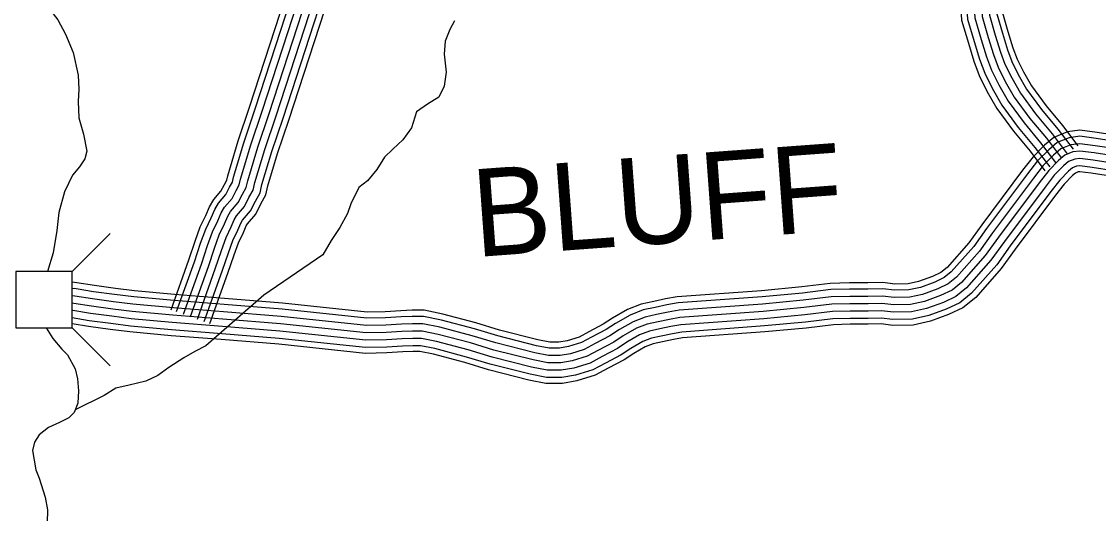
# Model space of a CAD drawing. Extents: x 1788175 to 1969470, y 584502 to 738744.
# Drawn here: x 1875084 to 1879633, y 615415 to 617494 of the extents above; entities that cross this region are included whole.
import ezdxf

# ---------------------------------------------------------------- set-up
doc = ezdxf.new("R2010")
doc.units = 0
for name, color, linetype in [('DESIGN - ROW - Right-of-Way and Easement Labels', 7, 'Continuous'), ('DESIGN - TRANSPORTATION - Text', 7, 'Continuous'), ('SURVEY - DRAINAGE - Storm Sewer', 7, 'Continuous'), ('SURVEY - TRANSPORTATION - Roads', 7, 'Continuous')]:
    doc.layers.add(name, color=color, linetype=linetype)

msp = doc.modelspace()

# ---------------------------------------------------------------- linework, layer by layer
at = {"layer": 'DESIGN - TRANSPORTATION - Text'}
for points in [[(1875077.8, 617691), (1875127.7, 617622.9), (1875191.7, 617558.9), (1875237.6, 617500.8), (1875269.5, 617440.8), (1875301.4, 617362.7), (1875323.3, 617266.7), (1875325.3, 617208.7), (1875323.2, 617156.6), (1875325.2, 617086.6), (1875345.1, 617018.5), (1875359, 616946.5), (1875351, 616914.5)], [(1876912.8, 617496.5), (1876892.8, 617460.5), (1876872.8, 617410.4), (1876868.7, 617356.4), (1876876.6, 617280.4), (1876868.6, 617220.3), (1876846.6, 617174.3), (1876798.6, 617144.3), (1876752.5, 617112.3), (1876730.5, 617044.3), (1876694.5, 616994.2), (1876652.4, 616954.2), (1876616.4, 616920.2), (1876584.4, 616868.2), (1876544.4, 616820.2), (1876508.4, 616792.2), (1876474.3, 616724.1), (1876460.3, 616682.1), (1876428.2, 616624.1), (1876392.2, 616568.1), (1876356.2, 616508), (1876106.9, 616337.8)], [(1875351, 616914.5), (1875329, 616880.5), (1875298.9, 616844.5), (1875264.9, 616774.4), (1875240.8, 616686.4), (1875232.8, 616610.3), (1875216.7, 616516.3), (1875192.6, 616437.5)], [(1876106.9, 616337.8), (1875861.4, 616123), (1875815.4, 616100), (1875769.4, 616073.1), (1875706, 616031.9), (1875660, 615997.9), (1875608, 615973.9), (1875538, 615957.9), (1875482, 615943.9), (1875432, 615913.9), (1875310.4, 615852.9)], [(1875187.1, 616199.9), (1875216.3, 616154.1), (1875254.3, 616110), (1875278.3, 616086), (1875310.2, 616026), (1875320.1, 615984), (1875324.1, 615933.9), (1875322, 615881.9), (1875306, 615841.9), (1875284, 615819.9), (1875244, 615799.9), (1875198, 615777.9), (1875158, 615747.9), (1875138, 615715.8), (1875129.9, 615681.8), (1875143.9, 615599.8), (1875157.8, 615563.8), (1875183.7, 615483.7), (1875193.7, 615429.7), (1875191.6, 615375.6)]]:
    msp.add_lwpolyline(points, dxfattribs=at)
at = {"layer": 'SURVEY - DRAINAGE - Storm Sewer'}
for p, q in [((1875297.7, 616437.5), (1875458.3, 616598.1)), ((1875297.7, 616199.9), (1875458.3, 616039.3))]:
    msp.add_line(p, q, dxfattribs=at)
msp.add_lwpolyline([(1875060.1, 616199.9), (1875297.7, 616199.9), (1875297.7, 616437.5), (1875060.1, 616437.5)], close=True, dxfattribs=at)
at = {"layer": 'SURVEY - TRANSPORTATION - Roads'}
for points in [[(1879043.1, 618393.6), (1879091, 618340), (1879138.5, 618273.2), (1879168.9, 618238), (1879196.2, 618183.3), (1879216.2, 618140.7), (1879234.3, 618067.6), (1879249.3, 618002.1), (1879244.2, 617931.8), (1879238.1, 617873.5), (1879228.4, 617750.9), (1879220.4, 617627.7), (1879223.9, 617581.4), (1879227.2, 617530.5), (1879250.3, 617452), (1879271.3, 617382.7), (1879288.7, 617335.5), (1879315.4, 617282), (1879349.6, 617222.3), (1879411.1, 617138.2), (1879480.4, 617054.7), (1879545.3, 616969.2)], [(1879001.6, 618356.4), (1879047.4, 618305.2), (1879094.6, 618238.8), (1879122.2, 618206.9), (1879146, 618159.1), (1879163.4, 618122), (1879180.1, 618054.7), (1879193.2, 617997.8), (1879188.7, 617936.7), (1879182.6, 617878.6), (1879172.8, 617754.9), (1879164.5, 617627.4), (1879168.3, 617577.4), (1879172, 617520.7), (1879196.9, 617436), (1879218.5, 617365), (1879237.5, 617313.4), (1879266.3, 617255.7), (1879302.8, 617191.9), (1879367.1, 617103.9), (1879436.8, 617020.1), (1879500.9, 616935.5)], [(1879024.7, 618377.1), (1879071.7, 618324.6), (1879119.1, 618258), (1879148.2, 618224.2), (1879173.9, 618172.5), (1879192.8, 618132.4), (1879210.3, 618061.9), (1879224.4, 618000.2), (1879219.6, 617934), (1879213.5, 617875.7), (1879203.8, 617752.7), (1879195.6, 617627.6), (1879199.3, 617579.6), (1879202.7, 617526.1), (1879226.6, 617444.9), (1879247.9, 617374.9), (1879266, 617325.7), (1879293.6, 617270.3), (1879328.9, 617208.8), (1879391.6, 617123), (1879461, 617039.3), (1879525.6, 616954.3)], [(1878955.4, 618315.1), (1878998.9, 618266.4), (1879045.8, 618200.5), (1879070.2, 618172.3), (1879090.2, 618132.1), (1879104.7, 618101.1), (1879119.8, 618040.3), (1879130.6, 617993.1), (1879126.9, 617942.2), (1879120.9, 617884.2), (1879111, 617759.4), (1879102.4, 617627.1), (1879106.5, 617573.1), (1879110.6, 617509.8), (1879137.5, 617418.3), (1879159.7, 617345.2), (1879180.5, 617288.8), (1879211.6, 617226.4), (1879250.8, 617158.1), (1879318.2, 617065.8), (1879388.2, 616981.5), (1879451.6, 616898)], [(1878978.5, 618335.8), (1879023.2, 618285.8), (1879070.2, 618219.6), (1879096.2, 618189.6), (1879118.1, 618145.6), (1879134.1, 618111.5), (1879150, 618047.5), (1879161.9, 617995.5), (1879157.8, 617939.4), (1879151.8, 617881.4), (1879141.9, 617757.1), (1879133.5, 617627.3), (1879137.4, 617575.3), (1879141.3, 617515.2), (1879167.2, 617427.2), (1879189.1, 617355.1), (1879209, 617301.1), (1879238.9, 617241), (1879276.8, 617175), (1879342.6, 617084.9), (1879412.5, 617000.8), (1879476.3, 616916.8)], [(1878978.5, 618335.8), (1879023.2, 618285.8), (1879070.2, 618219.6), (1879096.2, 618189.6), (1879118.1, 618145.6), (1879134.1, 618111.5), (1879150, 618047.5), (1879161.9, 617995.5), (1879157.8, 617939.4), (1879151.8, 617881.4), (1879141.9, 617757.1), (1879133.5, 617627.3), (1879137.4, 617575.3), (1879141.3, 617515.2), (1879167.2, 617427.2), (1879189.1, 617355.1), (1879209, 617301.1), (1879238.9, 617241), (1879276.8, 617175), (1879342.6, 617084.9), (1879412.5, 617000.8), (1879476.3, 616916.8)], [(1878913.1, 618277.3), (1878954.5, 618231), (1879001.2, 618165.4), (1879022.6, 618140.6), (1879039.1, 618107.4), (1879051, 618082.1), (1879064.6, 618027.1), (1879073.5, 617988.7), (1879070.4, 617947.2), (1879064.4, 617889.4), (1879054.4, 617763.4), (1879045.5, 617626.8), (1879049.9, 617569.1), (1879054.4, 617499.8), (1879083.2, 617402), (1879105.9, 617327.2), (1879128.4, 617266.3), (1879161.5, 617199.6), (1879203.1, 617127.1), (1879273.4, 617030.9), (1879343.8, 616946.2), (1879406.4, 616863.7)], [(1878932.3, 618294.4), (1878974.6, 618247), (1879021.4, 618181.3), (1879044.2, 618155), (1879062.3, 618118.6), (1879075.4, 618090.7), (1879089.7, 618033.1), (1879099.4, 617990.7), (1879096.1, 617944.9), (1879090, 617887.1), (1879080.1, 617761.6), (1879071.3, 617627), (1879075.6, 617570.9), (1879079.9, 617504.3), (1879107.8, 617409.4), (1879130.3, 617335.4), (1879152, 617276.5), (1879184.2, 617211.8), (1879224.7, 617141.1), (1879293.7, 617046.7), (1879363.9, 616962.2), (1879426.9, 616879.3)], [(1875715.4, 616276.2), (1875790.7, 616487.1), (1875816.8, 616565.2), (1875838.6, 616626.3), (1875862, 616675), (1875877.7, 616710.7), (1875896.1, 616741.4), (1875925.9, 616776.9), (1875940.5, 616805.8), (1875951, 616824.2), (1875954.9, 616842.4), (1875998.4, 616989.2), (1876046.9, 617132.3), (1876327.1, 617992.4)], [(1875738.7, 616267.9), (1875814.1, 616479), (1875840.1, 616557.1), (1875861.5, 616616.7), (1875884.5, 616664.7), (1875899.7, 616699.4), (1875916.3, 616727), (1875946.7, 616763.2), (1875962.2, 616794.2), (1875974.3, 616815.3), (1875978.8, 616836.2), (1876022, 616981.7), (1876070.4, 617124.5), (1876350.7, 617985.2)], [(1875767.9, 616257.5), (1875843.4, 616468.9), (1875869.4, 616546.9), (1875890.1, 616604.8), (1875912.6, 616651.8), (1875927.2, 616685.1), (1875941.6, 616708.9), (1875972.8, 616746), (1875989.6, 616779.5), (1876003.6, 616804.1), (1876008.9, 616828.5), (1876051.6, 616972.3), (1876099.8, 617114.7), (1876380.4, 617976.2)], [(1875797.1, 616247.1), (1875872.7, 616458.8), (1875898.7, 616536.8), (1875918.8, 616592.8), (1875940.8, 616638.8), (1875954.8, 616670.8), (1875966.9, 616690.8), (1875998.9, 616728.8), (1876016.9, 616764.9), (1876032.9, 616792.9), (1876039, 616820.9), (1876081.1, 616962.9), (1876129.2, 617105), (1876410.1, 617967.2)], [(1875797.1, 616247.1), (1875872.7, 616458.8), (1875898.7, 616536.8), (1875918.8, 616592.8), (1875940.8, 616638.8), (1875954.8, 616670.8), (1875966.9, 616690.8), (1875998.9, 616728.8), (1876016.9, 616764.9), (1876032.9, 616792.9), (1876039, 616820.9), (1876081.1, 616962.9), (1876129.2, 617105), (1876410.1, 617967.2)], [(1875826.3, 616236.7), (1875902, 616448.7), (1875928, 616526.7), (1875947.4, 616580.9), (1875969, 616625.9), (1875982.4, 616656.6), (1875992.2, 616672.8), (1876025, 616711.7), (1876044.2, 616750.2), (1876062.2, 616781.6), (1876069, 616813.2), (1876110.7, 616953.5), (1876158.7, 617095.2), (1876439.7, 617958.2)], [(1875855.5, 616226.2), (1875931.3, 616438.5), (1875957.3, 616516.5), (1875976.1, 616568.9), (1875997.2, 616613), (1876010, 616642.3), (1876017.5, 616654.7), (1876051, 616694.5), (1876071.6, 616735.6), (1876091.5, 616770.4), (1876099.1, 616805.5), (1876140.2, 616944.1), (1876188.1, 617085.4), (1876469.4, 617949.2)], [(1875879.7, 616217.6), (1875955.6, 616430.1), (1875981.6, 616508.1), (1875999.8, 616559), (1876020.6, 616602.3), (1876032.9, 616630.5), (1876038.4, 616639.7), (1876072.7, 616680.3), (1876094.3, 616723.4), (1876115.8, 616761.1), (1876124, 616799.1), (1876164.7, 616936.4), (1876212.5, 617077.3), (1876494, 617941.7)], [(1879744.6, 617007.4), (1879626.7, 617025.4), (1879554.4, 617035.2), (1879501.5, 617028.1), (1879444.2, 617004.6), (1879404.9, 616971.3), (1879356.3, 616922.7), (1879312.4, 616865.7), (1879139.4, 616634.6), (1879085.3, 616559.3), (1878993.2, 616454.4), (1878967.3, 616433.6), (1878931.6, 616416.8), (1878873.1, 616395), (1878829.1, 616385.2), (1878773, 616384.6), (1878722.4, 616390.7), (1878658.1, 616389.1), (1878581.2, 616389.1), (1878499.8, 616386.6), (1878379.2, 616372.3), (1878209.3, 616356.6), (1877853.7, 616330.5), (1877804.1, 616321.5), (1877754.6, 616311.2), (1877701.5, 616299.7), (1877643, 616276.8), (1877579.2, 616240.4), (1877540.4, 616215.2), (1877479.5, 616182.8), (1877438.7, 616160.7), (1877388.6, 616145.1), (1877353.8, 616139.3), (1877315.5, 616139.4), (1877264.3, 616149.3), (1877102.7, 616190.4), (1877003.3, 616220.3), (1876863.7, 616257.4), (1876784.6, 616273.8), (1876733.8, 616273.8), (1876685.2, 616271.7), (1876620.1, 616267.8), (1876543.4, 616266), (1876186.4, 616303.8), (1875941.3, 616324.1), (1875730, 616340.2), (1875560.1, 616356.1), (1875479.9, 616366), (1875391.7, 616377.8), (1875317.6, 616389.9), (1875297.7, 616392.4)], [(1879740.9, 616981.9), (1879623.1, 617000), (1879554.3, 617009.2), (1879508.2, 617003.1), (1879457.7, 616982.3), (1879422.3, 616952.4), (1879375.6, 616905.7), (1879332.9, 616850.2), (1879160.1, 616619.4), (1879105.5, 616543.3), (1879011, 616435.7), (1878981, 616411.7), (1878941.6, 616393), (1878880.4, 616370.3), (1878832.1, 616359.5), (1878771.6, 616358.9), (1878721.1, 616365), (1878658.4, 616363.4), (1878581.6, 616363.4), (1878501.7, 616360.9), (1878381.9, 616346.7), (1878211.4, 616331), (1877857, 616305), (1877809, 616296.3), (1877760, 616286.1), (1877708.9, 616275), (1877654.1, 616253.6), (1877592.6, 616218.5), (1877553.4, 616193), (1877491.6, 616160.2), (1877448.7, 616136.9), (1877394.6, 616120), (1877355.9, 616113.6), (1877313, 616113.6), (1877258.6, 616124.2), (1877095.8, 616165.6), (1876996.3, 616195.6), (1876857.8, 616232.4), (1876782, 616248), (1876734.3, 616248.1), (1876686.5, 616246), (1876621.1, 616242.1), (1876542.3, 616240.3), (1876183.9, 616278.2), (1875939.2, 616298.4), (1875727.8, 616314.6), (1875557.4, 616330.5), (1875476.7, 616340.4), (1875388, 616352.4), (1875313.9, 616364.4), (1875297.7, 616366.5)], [(1879736.5, 616951.2), (1879618.7, 616969.3), (1879554.3, 616977.9), (1879516.2, 616972.9), (1879474, 616955.5), (1879443.3, 616929.5), (1879399, 616885.2), (1879357.6, 616831.4), (1879185.1, 616601), (1879129.8, 616524), (1879032.5, 616413.2), (1878997.5, 616385.2), (1878953.6, 616364.5), (1878889.2, 616340.5), (1878835.7, 616328.5), (1878769.8, 616327.8), (1878719.7, 616333.9), (1878658.8, 616332.4), (1878582.1, 616332.4), (1878504, 616329.9), (1878385.2, 616315.9), (1878214, 616300.1), (1877860.9, 616274.2), (1877814.9, 616265.8), (1877766.4, 616255.8), (1877717.9, 616245.2), (1877667.5, 616225.5), (1877608.8, 616192), (1877569.2, 616166.3), (1877506.3, 616132.9), (1877460.8, 616108.2), (1877401.8, 616089.8), (1877358.4, 616082.6), (1877310, 616082.6), (1877251.9, 616093.9), (1877087.6, 616135.7), (1876987.8, 616165.7), (1876850.7, 616202.2), (1876778.8, 616217.1), (1876735, 616217.1), (1876688.1, 616215.1), (1876622.4, 616211.1), (1876541.1, 616209.2), (1876181, 616247.3), (1875936.8, 616267.5), (1875725.1, 616283.7), (1875554, 616299.7), (1875472.7, 616309.7), (1875383.4, 616321.7), (1875309.4, 616333.8), (1875297.7, 616335.3)], [(1879732.1, 616920.5), (1879614.2, 616938.6), (1879554.3, 616946.7), (1879524.3, 616942.7), (1879490.3, 616928.7), (1879464.3, 616906.7), (1879422.3, 616864.7), (1879382.3, 616812.7), (1879210.1, 616582.7), (1879154.1, 616504.7), (1879054, 616390.7), (1879014, 616358.7), (1878965.7, 616335.9), (1878898.1, 616310.7), (1878839.3, 616297.5), (1878768.1, 616296.8), (1878718.2, 616302.9), (1878659.2, 616301.4), (1878582.6, 616301.4), (1878506.4, 616299), (1878388.4, 616285.1), (1878216.5, 616269.2), (1877864.8, 616243.4), (1877820.8, 616235.4), (1877772.9, 616225.4), (1877726.9, 616215.5), (1877680.9, 616197.5), (1877624.9, 616165.5), (1877584.9, 616139.5), (1877520.9, 616105.5), (1877472.9, 616079.6), (1877408.9, 616059.6), (1877361, 616051.6), (1877307, 616051.6), (1877245.1, 616063.7), (1877079.3, 616105.8), (1876979.4, 616135.9), (1876843.5, 616172), (1876775.6, 616186.1), (1876735.6, 616186.1), (1876689.7, 616184.1), (1876623.7, 616180.2), (1876539.8, 616178.2), (1876178.1, 616216.5), (1875934.3, 616236.6), (1875722.5, 616252.8), (1875550.7, 616268.9), (1875468.8, 616279), (1875378.8, 616291), (1875304.9, 616303.1), (1875297.7, 616304)], [(1879732.1, 616920.5), (1879614.2, 616938.6), (1879554.3, 616946.7), (1879524.3, 616942.7), (1879490.3, 616928.7), (1879464.3, 616906.7), (1879422.3, 616864.7), (1879382.3, 616812.7), (1879210.1, 616582.7), (1879154.1, 616504.7), (1879054, 616390.7), (1879014, 616358.7), (1878965.7, 616335.9), (1878898.1, 616310.7), (1878839.3, 616297.5), (1878768.1, 616296.8), (1878718.2, 616302.9), (1878659.2, 616301.4), (1878582.6, 616301.4), (1878506.4, 616299), (1878388.4, 616285.1), (1878216.5, 616269.2), (1877864.8, 616243.4), (1877820.8, 616235.4), (1877772.9, 616225.4), (1877726.9, 616215.5), (1877680.9, 616197.5), (1877624.9, 616165.5), (1877584.9, 616139.5), (1877520.9, 616105.5), (1877472.9, 616079.6), (1877408.9, 616059.6), (1877361, 616051.6), (1877307, 616051.6), (1877245.1, 616063.7), (1877079.3, 616105.8), (1876979.4, 616135.9), (1876843.5, 616172), (1876775.6, 616186.1), (1876735.6, 616186.1), (1876689.7, 616184.1), (1876623.7, 616180.2), (1876539.8, 616178.2), (1876178.1, 616216.5), (1875934.3, 616236.6), (1875722.5, 616252.8), (1875550.7, 616268.9), (1875468.8, 616279), (1875378.8, 616291), (1875304.9, 616303.1), (1875297.7, 616304)], [(1879732.1, 616920.5), (1879614.2, 616938.6), (1879554.3, 616946.7), (1879524.3, 616942.7), (1879490.3, 616928.7), (1879464.3, 616906.7), (1879422.3, 616864.7), (1879382.3, 616812.7), (1879210.1, 616582.7), (1879154.1, 616504.7), (1879054, 616390.7), (1879014, 616358.7), (1878965.7, 616335.9), (1878898.1, 616310.7), (1878839.3, 616297.5), (1878768.1, 616296.8), (1878718.2, 616302.9), (1878659.2, 616301.4), (1878582.6, 616301.4), (1878506.4, 616299), (1878388.4, 616285.1), (1878216.5, 616269.2), (1877864.8, 616243.4), (1877820.8, 616235.4), (1877772.9, 616225.4), (1877726.9, 616215.5), (1877680.9, 616197.5), (1877624.9, 616165.5), (1877584.9, 616139.5), (1877520.9, 616105.5), (1877472.9, 616079.6), (1877408.9, 616059.6), (1877361, 616051.6), (1877307, 616051.6), (1877245.1, 616063.7), (1877079.3, 616105.8), (1876979.4, 616135.9), (1876843.5, 616172), (1876775.6, 616186.1), (1876735.6, 616186.1), (1876689.7, 616184.1), (1876623.7, 616180.2), (1876539.8, 616178.2), (1876178.1, 616216.5), (1875934.3, 616236.6), (1875722.5, 616252.8), (1875550.7, 616268.9), (1875468.8, 616279), (1875378.8, 616291), (1875304.9, 616303.1), (1875297.7, 616304)], [(1879727.7, 616889.8), (1879609.8, 616907.9), (1879554.3, 616915.4), (1879532.4, 616912.5), (1879506.6, 616901.9), (1879485.3, 616883.9), (1879445.6, 616844.2), (1879407, 616794), (1879235.1, 616564.4), (1879178.4, 616485.4), (1879075.5, 616368.2), (1879030.5, 616332.2), (1878977.7, 616307.3), (1878906.9, 616281), (1878842.9, 616266.6), (1878766.4, 616265.8), (1878716.7, 616271.8), (1878659.6, 616270.4), (1878583.1, 616270.4), (1878508.7, 616268.1), (1878391.7, 616254.2), (1878219.1, 616238.3), (1877868.7, 616212.6), (1877826.8, 616205), (1877779.3, 616195.1), (1877735.9, 616185.7), (1877694.3, 616169.4), (1877641, 616139), (1877600.6, 616112.8), (1877535.6, 616078.2), (1877485, 616050.9), (1877416.1, 616029.3), (1877363.5, 616020.6), (1877304, 616020.6), (1877238.3, 616033.4), (1877071, 616075.9), (1876970.9, 616106.1), (1876836.4, 616141.8), (1876772.4, 616155.1), (1876736.3, 616155.1), (1876691.3, 616153.2), (1876625, 616149.2), (1876538.5, 616147.2), (1876175.2, 616185.6), (1875931.9, 616205.7), (1875719.9, 616221.9), (1875547.3, 616238.1), (1875464.8, 616248.2), (1875374.3, 616260.4), (1875300.5, 616272.4), (1875297.7, 616272.7)], [(1879723.3, 616859.2), (1879605.4, 616877.2), (1879554.3, 616884.1), (1879540.5, 616882.3), (1879522.9, 616875.1), (1879506.3, 616861), (1879469, 616823.7), (1879431.7, 616775.2), (1879260.1, 616546), (1879202.7, 616466.1), (1879097, 616345.7), (1879047.1, 616305.8), (1878989.8, 616278.7), (1878915.7, 616251.2), (1878846.4, 616235.6), (1878764.7, 616234.8), (1878715.2, 616240.8), (1878660, 616239.4), (1878583.6, 616239.4), (1878511, 616237.1), (1878394.9, 616223.4), (1878221.7, 616207.4), (1877872.6, 616181.8), (1877832.7, 616174.5), (1877785.7, 616164.8), (1877744.9, 616155.9), (1877707.7, 616141.4), (1877657.2, 616112.5), (1877616.4, 616086), (1877550.2, 616050.9), (1877497.1, 616022.2), (1877423.3, 615999.1), (1877366.1, 615989.6), (1877301, 615989.6), (1877231.5, 616003.2), (1877062.7, 616046.1), (1876962.5, 616076.2), (1876829.3, 616111.6), (1876769.2, 616124.1), (1876736.9, 616124.1), (1876692.9, 616122.2), (1876626.3, 616118.2), (1876537.2, 616116.1), (1876172.3, 616154.7), (1875929.4, 616174.8), (1875717.3, 616191), (1875544, 616207.2), (1875460.9, 616217.5), (1875369.7, 616229.7), (1875297.7, 616241.4)], [(1879719.8, 616834.7), (1879601.9, 616852.8), (1879554.2, 616859.2), (1879546.9, 616858.2), (1879535.9, 616853.7), (1879523.1, 616842.8), (1879487.6, 616807.3), (1879451.4, 616760.3), (1879280.1, 616531.4), (1879222, 616450.7), (1879114.2, 616327.7), (1879060.2, 616284.6), (1878999.4, 616255.9), (1878922.8, 616227.4), (1878849.3, 616210.9), (1878763.4, 616210.1), (1878714.1, 616216), (1878660.3, 616214.7), (1878583.9, 616214.7), (1878512.8, 616212.4), (1878397.5, 616198.8), (1878223.7, 616182.7), (1877875.7, 616157.2), (1877837.4, 616150.3), (1877790.9, 616140.6), (1877752, 616132.2), (1877718.4, 616119), (1877670.1, 616091.4), (1877628.9, 616064.7), (1877561.9, 616029.1), (1877506.8, 615999.3), (1877429.1, 615975), (1877368.1, 615964.9), (1877298.6, 615964.9), (1877226.1, 615979), (1877056.1, 616022.2), (1876955.7, 616052.5), (1876823.6, 616087.6), (1876766.7, 616099.3), (1876737.5, 616099.4), (1876694.1, 616097.5), (1876627.3, 616093.5), (1876536.2, 616091.4), (1876170, 616130.1), (1875927.5, 616150.2), (1875715.2, 616166.4), (1875541.3, 616182.7), (1875457.7, 616192.9), (1875366.1, 616205.2), (1875297.7, 616216.4)]]:
    msp.add_lwpolyline(points, dxfattribs=at)

# ---------------------------------------------------------------- texts
at = {"layer": 'DESIGN - ROW - Right-of-Way and Easement Labels'}
msp.add_text('BLUFF', height=370, rotation=4.1935, dxfattribs=at).set_placement((1877001.4, 616498.5))

doc.saveas('drawing.dxf')
